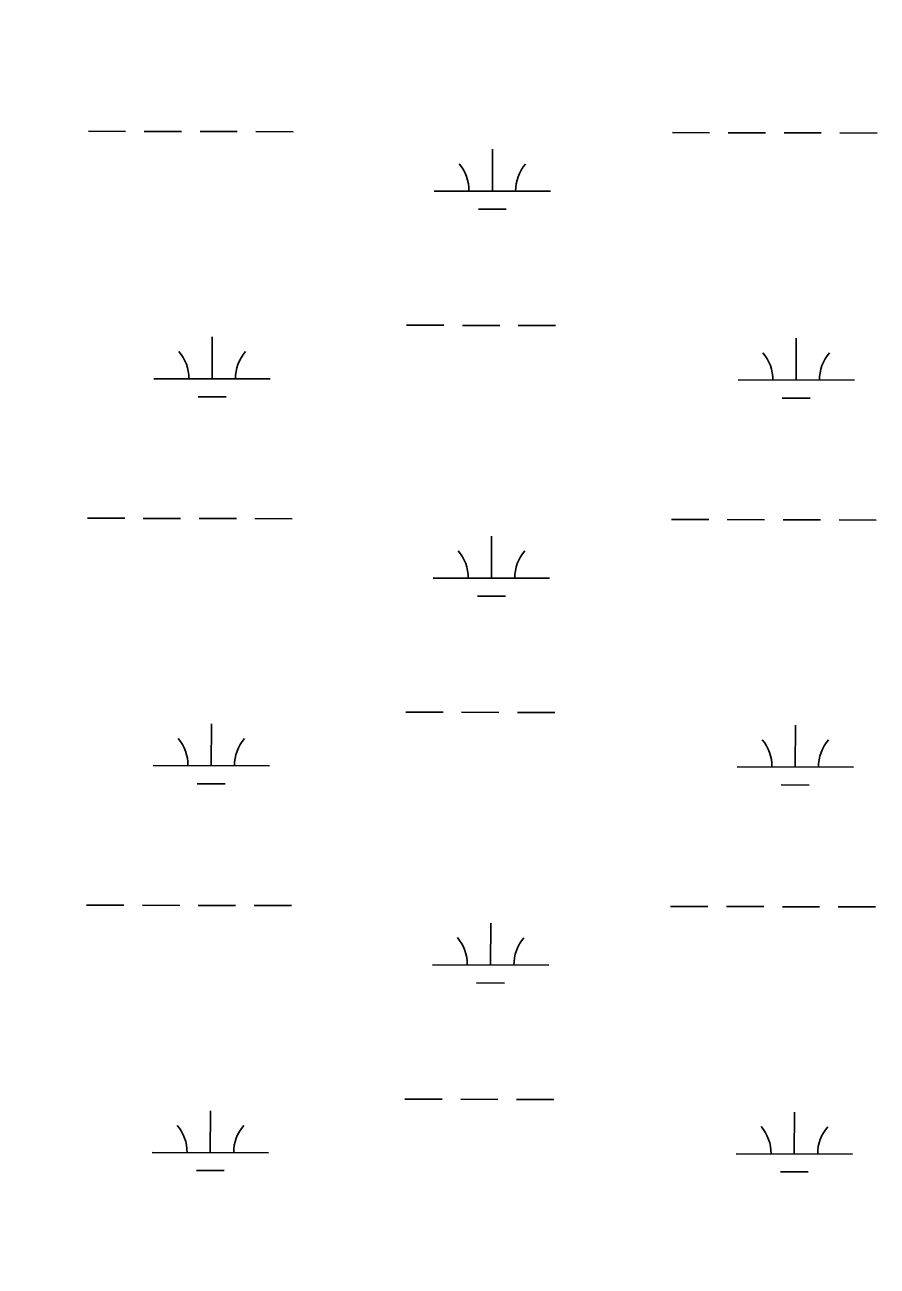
# Model space of a CAD drawing. Extents: x 3180038 to 3217926, y 922069 to 947485.
# Drawn here: x 3190976 to 3191708, y 937010 to 938077 of the extents above; entities that cross this region are included whole.
import ezdxf

# ---------------------------------------------------------------- set-up
doc = ezdxf.new("R2010")
doc.units = 0
doc.layers.add('V-RRAP-FSHR', color=7, linetype='Continuous')
doc.layers.add('V-WETL-SWMP', color=7, linetype='Continuous')

msp = doc.modelspace()

# ---------------------------------------------------------------- linework, layer by layer
at = {"layer": 'V-RRAP-FSHR'}
msp.add_spline([(3188909.7, 936835.6), (3188947.2, 936904.9), (3189148.2, 937330.3), (3189156.6, 937362.7), (3189315.1, 937655.2), (3189456.1, 937980.7), (3189785.8, 938633.8), (3189989.6, 939082.5), (3190086.5, 939246.3), (3190202.2, 939544.1), (3190260.4, 939640.9), (3190317.5, 939690.4), (3190371.6, 939772), (3190383.2, 939818.4), (3190378.3, 939877), (3190456.7, 940024.4), (3190526.9, 940196.4), (3190632, 940397.8), (3190706.6, 940575.7), (3190844.1, 940852.1), (3190870.7, 940905.5), (3190891.6, 940984.9), (3190926.1, 941035.4), (3191101.3, 941369.4), (3191117.2, 941389.3)], degree=3, dxfattribs=at)
at = {"layer": 'V-WETL-SWMP'}
for p, q in [((3191030.4, 937985.5), (3191062.4, 937985.4)), ((3191078.4, 937985.4), (3191110.4, 937985.3)), ((3191126.4, 937985.3), (3191158.4, 937985.2)), ((3191174.4, 937985.2), (3191206.4, 937985.1)), ((3191532.3, 937984.4), (3191564.3, 937984.3)), ((3191580.3, 937984.3), (3191612.3, 937984.2)), ((3191628.3, 937984.2), (3191660.3, 937984.1)), ((3191676.3, 937984.1), (3191708.3, 937984)), ((3191377.6, 937934), (3191377.7, 937970)), ((3191327.6, 937934.1), (3191427.6, 937933.9)), ((3191365.6, 937918.6), (3191389.6, 937918.5)), ((3191303.9, 937818.7), (3191335.9, 937818.7)), ((3191351.9, 937818.6), (3191383.9, 937818.5)), ((3191399.9, 937818.5), (3191431.9, 937818.4)), ((3191136.7, 937772.7), (3191136.8, 937808.7)), ((3191638.7, 937771.5), (3191638.7, 937807.5)), ((3191086.7, 937772.8), (3191186.7, 937772.6)), ((3191588.7, 937771.7), (3191688.7, 937771.4)), ((3191124.7, 937757.3), (3191148.7, 937757.2)), ((3191626.6, 937756.1), (3191650.6, 937756.1)), ((3191029.6, 937652.8), (3191061.6, 937652.8)), ((3191077.6, 937652.7), (3191109.6, 937652.7)), ((3191125.6, 937652.6), (3191157.6, 937652.6)), ((3191173.6, 937652.5), (3191205.6, 937652.4)), ((3191531.5, 937651.7), (3191563.5, 937651.6)), ((3191579.5, 937651.6), (3191611.5, 937651.5)), ((3191627.5, 937651.5), (3191659.5, 937651.4)), ((3191675.5, 937651.4), (3191707.5, 937651.3)), ((3191376.8, 937601.3), (3191376.9, 937637.3)), ((3191326.8, 937601.4), (3191426.8, 937601.2)), ((3191364.8, 937585.9), (3191388.8, 937585.9)), ((3191303.2, 937486.1), (3191335.2, 937486)), ((3191351.2, 937486), (3191383.2, 937485.9)), ((3191399.2, 937485.8), (3191431.2, 937485.8)), ((3191136, 937440), (3191136.1, 937476)), ((3191637.9, 937438.9), (3191638, 937474.9)), ((3191086, 937440.1), (3191186, 937439.9)), ((3191587.9, 937439), (3191687.9, 937438.8)), ((3191124, 937424.6), (3191148, 937424.6)), ((3191625.9, 937423.5), (3191649.9, 937423.4)), ((3191028.9, 937320.2), (3191060.9, 937320.1)), ((3191076.9, 937320.1), (3191108.9, 937320)), ((3191124.9, 937320), (3191156.9, 937319.9)), ((3191172.9, 937319.9), (3191204.9, 937319.8)), ((3191530.8, 937319.1), (3191562.8, 937319)), ((3191578.8, 937318.9), (3191610.8, 937318.9)), ((3191626.8, 937318.8), (3191658.8, 937318.8)), ((3191674.8, 937318.7), (3191706.8, 937318.7)), ((3191376.1, 937268.7), (3191376.2, 937304.7)), ((3191326.1, 937268.8), (3191426.1, 937268.5)), ((3191364, 937253.3), (3191388, 937253.2)), ((3191302.4, 937153.4), (3191334.4, 937153.3)), ((3191350.4, 937153.3), (3191382.4, 937153.2)), ((3191398.4, 937153.2), (3191430.4, 937153.1)), ((3191135.2, 937107.3), (3191135.3, 937143.3)), ((3191637.1, 937106.2), (3191637.2, 937142.2)), ((3191085.2, 937107.5), (3191185.2, 937107.2)), ((3191587.1, 937106.3), (3191687.1, 937106.1)), ((3191123.2, 937091.9), (3191147.2, 937091.9)), ((3191625.1, 937090.8), (3191649.1, 937090.8))]:
    msp.add_line(p, q, dxfattribs=at)
for centre, start, end in [((3191322.3, 937934.6), 359.099, 40.6427), ((3191432.8, 937934.3), 139.099, 180.6426), ((3191081.5, 937773.3), 359.099, 40.6427), ((3191192, 937773), 139.099, 180.6426), ((3191583.4, 937772.1), 359.099, 40.6427), ((3191693.9, 937771.9), 139.099, 180.6426), ((3191321.6, 937601.9), 359.099, 40.6427), ((3191432.1, 937601.7), 139.099, 180.6426), ((3191080.8, 937440.6), 359.099, 40.6427), ((3191191.2, 937440.4), 139.099, 180.6426), ((3191582.7, 937439.5), 359.099, 40.6427), ((3191693.1, 937439.2), 139.099, 180.6426), ((3191320.8, 937269.3), 359.099, 40.6427), ((3191431.3, 937269), 139.099, 180.6426), ((3191080, 937107.9), 359.099, 40.6427), ((3191190.5, 937107.7), 139.099, 180.6426), ((3191581.9, 937106.8), 359.099, 40.6427), ((3191692.4, 937106.6), 139.099, 180.6426)]:
    msp.add_arc(centre, 35.2, start, end, dxfattribs=at)

doc.saveas('drawing.dxf')
